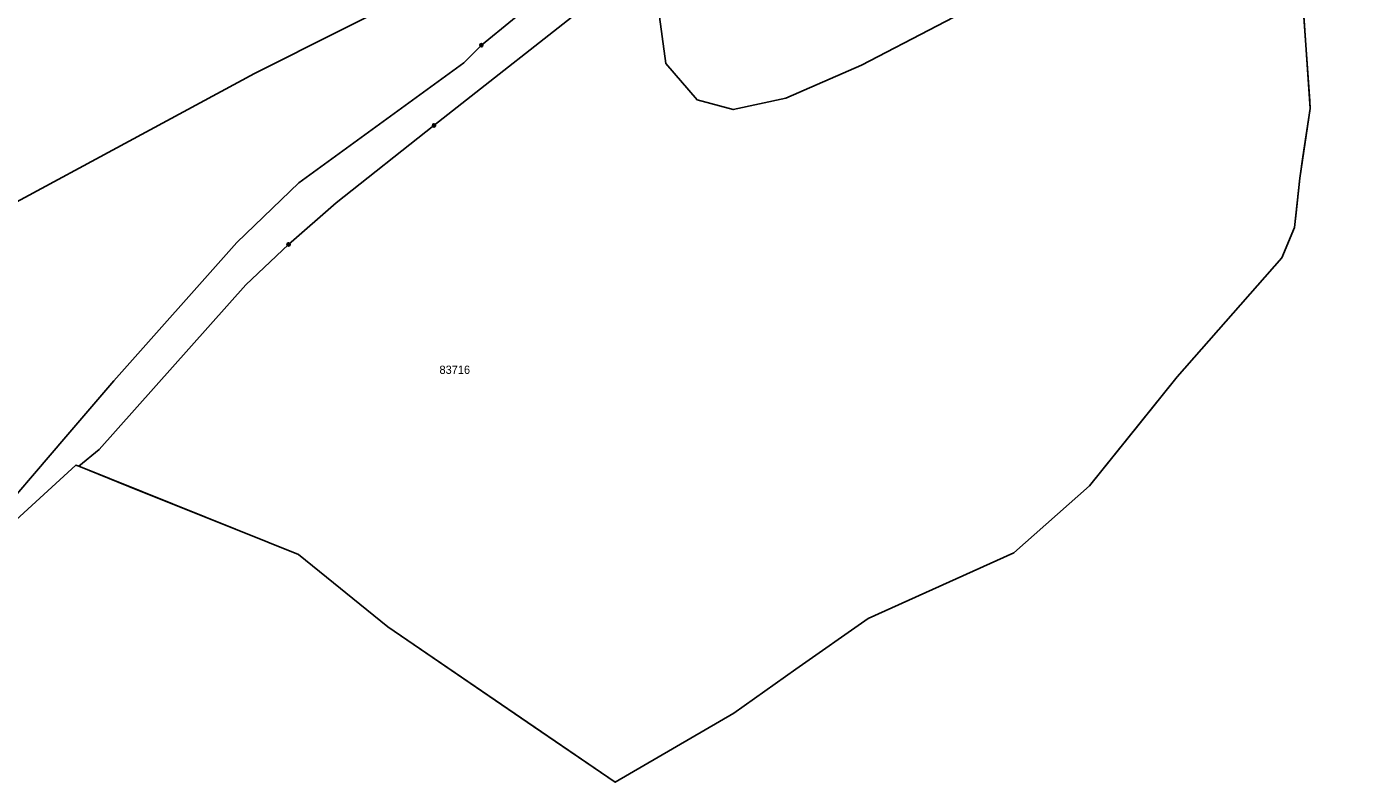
# Model space of a CAD drawing. Extents: x -547623 to -538651, y -1096714 to -1086522.
# Drawn here: x -540299.7 to -539892.7, y -1093370 to -1093140.3 of the extents above; entities that cross this region are included whole.
import ezdxf

# ---------------------------------------------------------------- set-up
doc = ezdxf.new("R2010")
doc.units = 0
for name, color, linetype in [('Vrstva 1', 7, 'Continuous'), ('Vrstva 41', 7, 'Continuous'), ('Vrstva 52', 7, 'Continuous'), ('Vrstva 53', 7, 'Continuous'), ('Vrstva 83', 7, 'Continuous')]:
    doc.layers.add(name, color=color, linetype=linetype)

msp = doc.modelspace()

# ---------------------------------------------------------------- linework, layer by layer
at = {"layer": 'Vrstva 1'}
for points in [[(-540133.2, -1093122.76), (-540161.55, -1093145.93)], [(-540125.45, -1093130.5), (-540175.94, -1093170.31)], [(-540161.55, -1093145.93), (-540166.87, -1093151.28)], [(-540166.87, -1093151.28), (-540217.05, -1093187.74)], [(-540175.94, -1093170.31), (-540205.63, -1093193.88)], [(-540217.05, -1093187.74), (-540235.83, -1093205.93)], [(-540220.14, -1093206.51), (-540205.63, -1093193.88)], [(-540235.83, -1093205.93), (-540273.18, -1093247.94)], [(-540220.14, -1093206.51), (-540233.09, -1093218.77)], [(-540233.09, -1093218.77), (-540277.63, -1093268.89)], [(-540273.18, -1093247.94), (-540287.85, -1093264.97)], [(-540287.85, -1093264.97), (-540312.29, -1093293.63)], [(-540277.63, -1093268.89), (-540283.9, -1093273.97)]]:
    msp.add_lwpolyline(points, dxfattribs=at)
at = {"layer": 'Vrstva 41'}
for points in [[(-539909.69, -1093165.18), (-539912.23, -1093127.98)], [(-539912.89, -1093186.33), (-539909.69, -1093165.18)], [(-539914.45, -1093201.36), (-539912.89, -1093186.33)], [(-539918.32, -1093210.63), (-539914.45, -1093201.36)], [(-539950.12, -1093246.8), (-539918.32, -1093210.63)], [(-539976.72, -1093279.88), (-539950.12, -1093246.8)], [(-540327.34, -1093312.58), (-540284.8, -1093273.61)], [(-540284.8, -1093273.61), (-540283.9, -1093273.97)], [(-540283.9, -1093273.97), (-540217.12, -1093300.77)], [(-539999.78, -1093300.28), (-539976.72, -1093279.88)], [(-540217.12, -1093300.77), (-540190, -1093322.81)], [(-540043.97, -1093320.2), (-539999.78, -1093300.28)], [(-540190, -1093322.81), (-540120.86, -1093370.01)], [(-540066, -1093335.64), (-540043.97, -1093320.2)], [(-540084.85, -1093348.97), (-540066, -1093335.64)], [(-540120.86, -1093370.01), (-540084.85, -1093348.97)]]:
    msp.add_lwpolyline(points, dxfattribs=at)
at = {"layer": 'Vrstva 52'}
for points in [[(-540070.5, -1093078.5), (-540078.5, -1093085.5), (-540094.05, -1093104.54), (-540103, -1093115.5), (-540108.5, -1093129), (-540105.5, -1093151.5), (-540096, -1093162.5), (-540085, -1093165.5), (-540069, -1093162), (-540046, -1093152), (-540000, -1093127.94), (-539991.5, -1093123.5), (-539977.5, -1093113), (-539893.13, -1093062.88), (-539892.67, -1093062.6)], [(-539892.67, -1093062.6), (-539894.43, -1093069.73), (-539899.96, -1093088.88), (-539912.23, -1093127.98), (-539911.59, -1093137.28), (-539909.84, -1093162.92), (-539909.69, -1093165.18)], [(-540070.5, -1093078.5), (-540092.27, -1093088.24), (-540151, -1093114.5), (-540230.5, -1093154.5), (-540343.5, -1093215.5), (-540392.5, -1093246.5), (-540431, -1093282.5), (-540460, -1093323)], [(-539909.69, -1093165.18), (-539911.91, -1093179.83), (-539912.89, -1093186.33), (-539913.99, -1093196.89), (-539913.99, -1093196.92), (-539914.45, -1093201.36), (-539918.32, -1093210.63), (-539950.12, -1093246.8), (-539961.7, -1093261.2), (-539976.72, -1093279.88), (-539999.78, -1093300.28), (-540043.97, -1093320.2), (-540066, -1093335.64), (-540084.85, -1093348.97), (-540120.86, -1093370.01), (-540145.75, -1093353.02), (-540190, -1093322.81), (-540217.12, -1093300.77), (-540226.44, -1093297.03), (-540265.93, -1093281.18), (-540283.9, -1093273.97), (-540284.8, -1093273.61), (-540327.34, -1093312.58)]]:
    msp.add_lwpolyline(points, dxfattribs=at)
at = {"layer": 'Vrstva 83'}
for centre, radius in [((-540161.55, -1093145.93), 0.5), ((-540161.55, -1093145.93), 0.1), ((-540175.94, -1093170.31), 0.5), ((-540175.94, -1093170.31), 0.1), ((-540220.14, -1093206.51), 0.5), ((-540220.14, -1093206.51), 0.1)]:
    msp.add_circle(centre, radius, dxfattribs=at)

# ---------------------------------------------------------------- texts
at = {"layer": 'Vrstva 53'}
msp.add_text('83716', height=2.5, dxfattribs=at).set_placement((-540174.27, -1093245.86))

doc.saveas('drawing.dxf')
